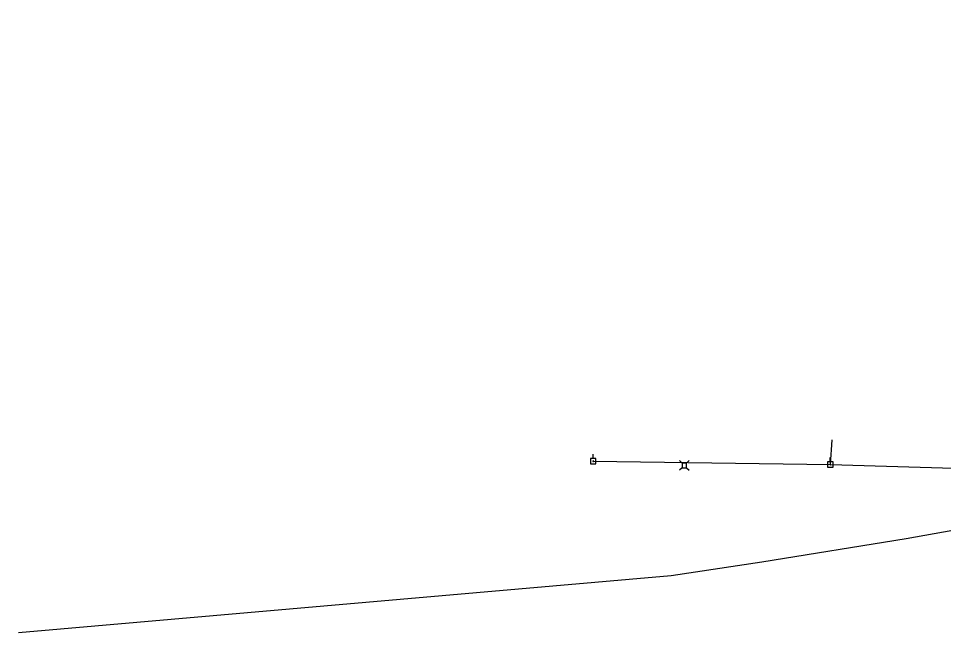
# Model space of a CAD drawing. Extents: x 600849 to 606371, y 330010 to 403088.
# Drawn here: x 603624 to 604248, y 333560 to 333974 of the extents above; entities that cross this region are included whole.
import ezdxf

# ---------------------------------------------------------------- set-up
doc = ezdxf.new("R2010")
doc.units = 0
for name, color, linetype in [('E_UTL_AG_Bold', 7, 'Continuous'), ('E_UTL_EPowerPole', 7, 'Continuous'), ('E_UTL_FO_UG_QWEST', 7, 'Continuous'), ('E_UTL_Overhead', 7, 'Continuous')]:
    doc.layers.add(name, color=color, linetype=linetype)

msp = doc.modelspace()

# ---------------------------------------------------------------- linework, layer by layer
at = {"layer": 'E_UTL_AG_Bold'}
for points in [[(604071.62, 333673.86), (604069.87, 333675.61)], [(604074.72, 333673.86), (604071.62, 333673.86)], [(604071.62, 333673.86), (604071.62, 333670.76)], [(604074.72, 333673.86), (604076.47, 333675.61)], [(604074.72, 333670.76), (604074.72, 333673.86)], [(604071.62, 333670.76), (604069.87, 333669.01)], [(604071.62, 333670.76), (604074.72, 333670.76)], [(604074.72, 333670.76), (604076.47, 333669.01)]]:
    msp.add_lwpolyline(points, dxfattribs=at)
at = {"layer": 'E_UTL_EPowerPole'}
for points in [[(604011.73, 333676.98), (604011.73, 333679.89)], [(604013.57, 333676.98), (604009.88, 333676.98)], [(604009.88, 333676.98), (604009.88, 333673.29)], [(604009.88, 333673.29), (604013.57, 333673.29)], [(604012, 333675.14), (604011.99, 333675.18), (604011.98, 333675.22), (604011.96, 333675.26), (604011.93, 333675.3), (604011.9, 333675.33), (604011.86, 333675.35), (604011.81, 333675.37), (604011.77, 333675.37), (604011.72, 333675.37), (604011.68, 333675.36), (604011.64, 333675.34), (604011.6, 333675.32), (604011.57, 333675.28), (604011.55, 333675.24), (604011.53, 333675.2), (604011.52, 333675.16), (604011.52, 333675.11), (604011.53, 333675.07), (604011.55, 333675.03), (604011.57, 333674.99), (604011.6, 333674.96), (604011.64, 333674.93), (604011.68, 333674.91), (604011.72, 333674.9), (604011.77, 333674.9), (604011.81, 333674.9), (604011.86, 333674.92), (604011.9, 333674.94), (604011.93, 333674.97), (604011.96, 333675.01), (604011.98, 333675.05), (604011.99, 333675.09), (604012, 333675.14)], [(604013.57, 333673.29), (604013.57, 333676.98)], [(604173.44, 333674.76), (604169.75, 333674.76)], [(604169.75, 333674.76), (604169.75, 333671.07)], [(604171.86, 333672.92), (604171.86, 333672.96), (604171.85, 333673.01), (604171.83, 333673.05), (604171.8, 333673.08), (604171.76, 333673.11), (604171.72, 333673.13), (604171.68, 333673.15), (604171.64, 333673.16), (604171.59, 333673.15), (604171.55, 333673.14), (604171.51, 333673.12), (604171.47, 333673.1), (604171.44, 333673.06), (604171.41, 333673.03), (604171.4, 333672.98), (604171.39, 333672.94), (604171.39, 333672.89), (604171.4, 333672.85), (604171.41, 333672.81), (604171.44, 333672.77), (604171.47, 333672.74), (604171.51, 333672.71), (604171.55, 333672.69), (604171.59, 333672.68), (604171.64, 333672.68), (604171.68, 333672.69), (604171.72, 333672.7), (604171.76, 333672.72), (604171.8, 333672.75), (604171.83, 333672.79), (604171.85, 333672.83), (604171.86, 333672.87), (604171.86, 333672.92)], [(604171.59, 333674.76), (604171.59, 333677.67)], [(604173.44, 333671.07), (604173.44, 333674.76)], [(604169.75, 333671.07), (604173.44, 333671.07)]]:
    msp.add_lwpolyline(points, dxfattribs=at)
at = {"layer": 'E_UTL_FO_UG_QWEST'}
for points in [[(604064.36, 333597.95), (604125.52, 333607.24), (604222.69, 333622.89), (604294.58, 333635.82), (604348.76, 333642.01), (604429.81, 333649.86), (604519.71, 333664), (604602.19, 333686.85), (604652.71, 333705.68), (604723.21, 333725.29), (604801.25, 333748.09), (604835.09, 333762.42), (604848.03, 333769.94), (604883.85, 333785.99), (604890.17, 333789.47), (604890.94, 333790.11), (604892.16, 333796.08), (604892.06, 333804.65), (604893.55, 333818.96), (604893.11, 333877.27), (604889.73, 333952.96), (604886.58, 334030.08), (604884.67, 334105.68), (604880.28, 334183.13)], [(603624.11, 333559.51), (604064.36, 333597.95)]]:
    msp.add_lwpolyline(points, dxfattribs=at)
at = {"layer": 'E_UTL_Overhead'}
for points in [[(604011.76, 333675.14), (604171.63, 333672.92), (604269.99, 333669.95), (604431.16, 333658.05), (604568.86, 333689.94), (604596.14, 333699.19), (604652.54, 333712.8), (604673.7, 333719.09), (604767.62, 333751)], [(604171.63, 333672.92), (604172.75, 333689.57)]]:
    msp.add_lwpolyline(points, dxfattribs=at)

doc.saveas('drawing.dxf')
